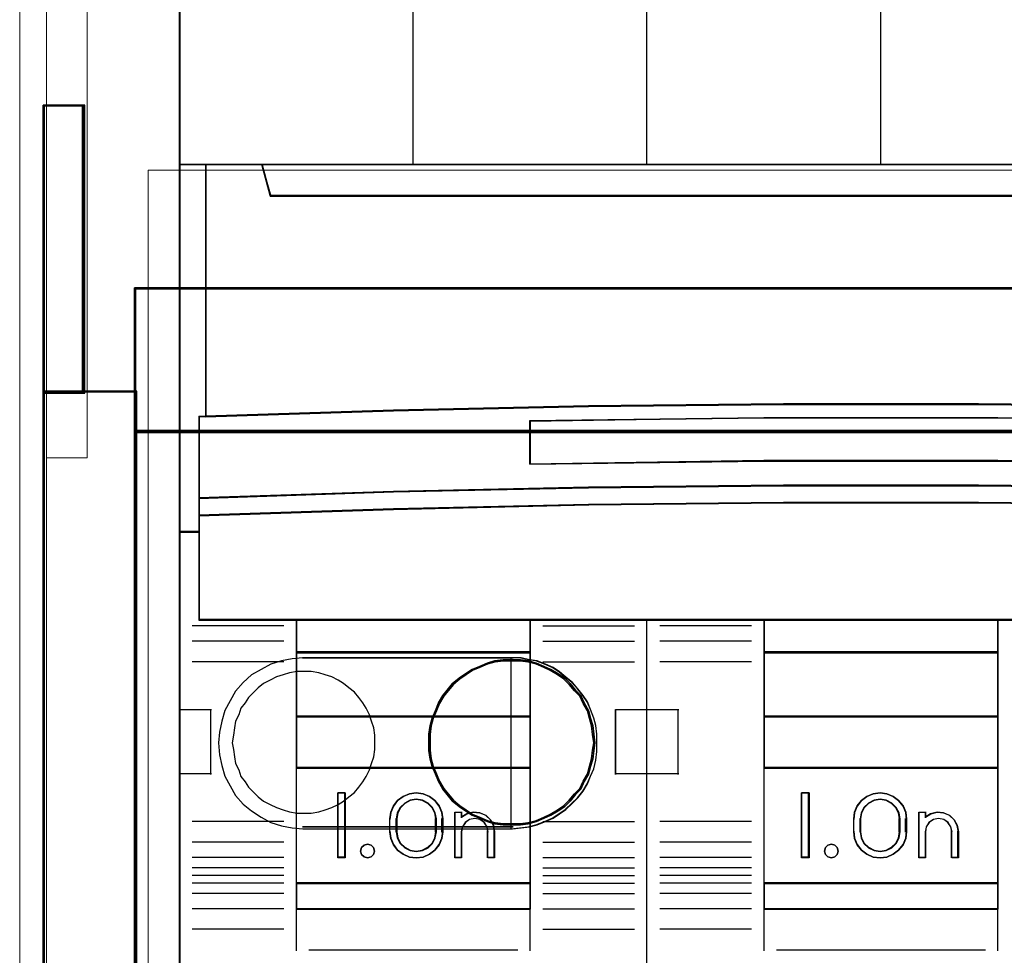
# Model space of a CAD drawing. Header units: millimetres. Extents: x -1290 to 1795, y -4192 to -1311.
# Tile 377 of 656: x 1411.54 to 1419.12, y -3656.47 to -3649.26. Entities that reach past the tile are written whole.
import ezdxf

# ---------------------------------------------------------------- set-up
doc = ezdxf.new("R2010")
doc.units = ezdxf.units.MM
doc.layers.add('30', color=7, linetype='Continuous')
doc.layers.add('45', color=7, linetype='Continuous')
doc.layers.add('Aparatura', color=7, linetype='Continuous', lineweight=13)

# ---------------------------------------------------------------- blocks, each defined once
blk = doc.blocks.new('*B189')
at = {"layer": '45', "color": 7}
for points in [[(279.586298, -83.678926), (261.574053, -83.678926), (261.574053, -165.701694), (279.586298, -165.701694), (297.587403, -165.701694), (315.599648, -165.701694), (315.599648, -83.678926), (297.587403, -83.678926), (279.586298, -83.678926)], [(262.614419, -112.153865), (262.614419, -102.445813), (261.574053, -102.445813), (261.574053, -116.611195), (262.350017, -116.611195), (262.350017, -115.977582), (262.350017, -115.305401), (262.350017, -112.164885), (262.614419, -112.153865)], [(277.33111, -111.772491), (284.833677, -111.689759), (292.341814, -111.689759), (299.844382, -111.772491), (307.346949, -111.93244), (314.593304, -112.164091), (314.593304, -102.445813), (312.421069, -102.445813), (312.103588, -103.637157), (265.071903, -103.637157), (264.754423, -102.445813), (262.582187, -102.445813), (262.582187, -112.164091), (269.822972, -111.93244), (277.33111, -111.772491)], [(265.069946, -103.666657), (312.103755, -103.666657), (312.42125, -102.445813), (306.60051, -102.445813), (297.58811, -102.445813), (288.58685, -102.445813), (279.585591, -102.445813), (270.573191, -102.445813), (264.752451, -102.445813), (265.069946, -103.666657)], [(299.84318, -114.904624), (307.345477, -115.059942), (314.842204, -115.309559), (314.842204, -112.147736), (314.591571, -112.136642), (307.345477, -111.903665), (299.84318, -111.742801), (292.340883, -111.659595), (284.833016, -111.659595), (277.330719, -111.742801), (269.822852, -111.903665), (262.582328, -112.136642), (262.326125, -112.147736), (262.326125, -115.309559), (269.822852, -115.059942), (277.330719, -114.904624), (284.833016, -114.821418), (292.340883, -114.821418), (299.84318, -114.904624)], [(302.101755, -112.315574), (302.101755, -113.995357), (293.090028, -113.877772), (284.083874, -113.877772), (275.066574, -113.995357), (275.066574, -112.315574), (284.083874, -112.203588), (293.090028, -112.203588), (302.101755, -112.315574)], [(293.090028, -113.877772), (302.101755, -113.995357), (302.101755, -112.315574), (293.090028, -112.203588), (284.083874, -112.203588), (275.066574, -112.315574), (275.066574, -113.995357), (284.083874, -113.877772), (293.090028, -113.877772)], [(284.833016, -114.792496), (277.330719, -114.877263), (269.822852, -115.035494), (262.326125, -115.289793), (262.326125, -115.979228), (269.822852, -115.73058), (277.330719, -115.561046), (284.833016, -115.481931), (292.340883, -115.481931), (299.84318, -115.561046), (307.345477, -115.73058), (314.842204, -115.979228), (314.842204, -115.289793), (307.345477, -115.035494), (299.84318, -114.877263), (292.340883, -114.792496), (284.833016, -114.792496)], [(284.086685, -119.999037), (293.087214, -119.999037), (297.587478, -119.999037), (302.093312, -119.999037), (311.09941, -119.999037), (314.842204, -119.999037), (314.842204, -116.588039), (314.842204, -115.951246), (307.345477, -115.707603), (299.84318, -115.541483), (292.340883, -115.46396), (284.833016, -115.46396), (277.330719, -115.541483), (269.822852, -115.707603), (262.326125, -115.951246), (262.326125, -116.588039), (262.326125, -119.999037), (266.074488, -119.999037), (275.075017, -119.999037), (279.586421, -119.999037), (284.086685, -119.999037)], [(275.100597, -121.252198), (275.100597, -119.964925), (266.072157, -119.964925), (266.072157, -121.252198), (275.100597, -121.252198)], [(284.073526, -119.964925), (284.073526, -121.252198), (293.101965, -121.252198), (293.101965, -119.964925), (284.073526, -119.964925)], [(275.100597, -121.218086), (266.072157, -121.218086), (266.072157, -123.724407), (275.100597, -123.724407), (275.100597, -121.218086)], [(284.073526, -121.218086), (284.073526, -123.724407), (293.101965, -123.724407), (293.101965, -121.218086), (284.073526, -121.218086)], [(275.100597, -125.699302), (275.100597, -123.69209), (266.072157, -123.69209), (266.072157, -125.699302), (275.100597, -125.699302)], [(293.101965, -125.699302), (293.101965, -123.69209), (284.073526, -123.69209), (284.073526, -125.699302), (293.101965, -125.699302)], [(275.100597, -130.14102), (275.100597, -125.66519), (266.072157, -125.66519), (266.072157, -130.14102), (275.100597, -130.14102)], [(284.073526, -125.66519), (284.073526, -130.14102), (293.101965, -130.14102), (293.101965, -125.66519), (284.073526, -125.66519)], [(267.96487, -126.64366), (267.96487, -129.151777), (267.680158, -129.151777), (267.680158, -126.64366), (267.96487, -126.64366)], [(269.678519, -127.646907), (269.718142, -127.390522), (269.82003, -127.150857), (269.978522, -126.939061), (270.193618, -126.783), (270.437017, -126.682676), (270.697397, -126.64366), (270.957777, -126.682676), (271.206836, -126.783), (271.416272, -126.939061), (271.580424, -127.150857), (271.682312, -127.390522), (271.716275, -127.646907), (271.716275, -128.14853), (271.682312, -128.410489), (271.580424, -128.650154), (271.416272, -128.856377), (271.206836, -129.012437), (270.957777, -129.118335), (270.697397, -129.151777), (270.437017, -129.118335), (270.193618, -129.012437), (269.978522, -128.856377), (269.82003, -128.650154), (269.718142, -128.410489), (269.678519, -128.14853), (269.678519, -127.646907)], [(271.470956, -128.149293), (271.470956, -127.646144), (271.431133, -127.411341), (271.32304, -127.210081), (271.152367, -127.042365), (270.936181, -126.930554), (270.697238, -126.89142), (270.458296, -126.930554), (270.253488, -127.042365), (270.077126, -127.210081), (269.969033, -127.411341), (269.92921, -127.646144), (269.92921, -128.149293), (269.969033, -128.384096), (270.077126, -128.596537), (270.253488, -128.758663), (270.458296, -128.864884), (270.697238, -128.904017), (270.936181, -128.864884), (271.152367, -128.758663), (271.32304, -128.596537), (271.431133, -128.384096), (271.470956, -128.149293)], [(285.821197, -126.64366), (285.821197, -129.151777), (285.531112, -129.151777), (285.531112, -126.64366), (285.821197, -126.64366)], [(289.063307, -126.783), (289.267141, -126.939061), (289.437002, -127.150857), (289.538919, -127.390522), (289.567229, -127.646907), (289.567229, -128.14853), (289.538919, -128.410489), (289.437002, -128.650154), (289.267141, -128.856377), (289.063307, -129.012437), (288.81984, -129.118335), (288.559385, -129.151777), (288.287607, -129.118335), (288.044139, -129.012437), (287.834644, -128.856377), (287.676107, -128.650154), (287.568528, -128.410489), (287.540218, -128.14853), (287.540218, -127.646907), (287.568528, -127.390522), (287.676107, -127.150857), (287.834644, -126.939061), (288.044139, -126.783), (288.287607, -126.682676), (288.559385, -126.64366), (288.81984, -126.682676), (289.063307, -126.783)], [(289.321911, -128.149293), (289.321911, -127.646144), (289.282079, -127.411341), (289.173964, -127.210081), (289.003255, -127.042365), (288.787025, -126.930554), (288.559414, -126.89142), (288.320422, -126.930554), (288.104192, -127.042365), (287.933483, -127.210081), (287.825368, -127.411341), (287.785536, -127.646144), (287.785536, -128.149293), (287.825368, -128.384096), (287.933483, -128.596537), (288.104192, -128.758663), (288.320422, -128.864884), (288.559414, -128.904017), (288.787025, -128.864884), (289.003255, -128.758663), (289.173964, -128.596537), (289.282079, -128.384096), (289.321911, -128.149293)], [(272.183634, -129.151777), (272.183634, -127.392325), (272.434058, -127.392325), (272.434058, -127.577236), (272.650333, -127.448359), (272.889375, -127.392325), (273.14549, -127.414739), (273.373149, -127.509995), (273.555275, -127.683699), (273.674796, -127.896627), (273.714636, -128.143174), (273.714636, -129.151777), (273.458521, -129.151777), (273.458521, -128.143174), (273.424372, -127.95266), (273.316234, -127.790163), (273.14549, -127.678096), (272.951981, -127.638873), (272.75278, -127.678096), (272.587727, -127.790163), (272.473898, -127.95266), (272.434058, -128.143174), (272.434058, -129.151777), (272.183634, -129.151777)], [(290.996125, -127.414739), (291.223784, -127.509995), (291.411602, -127.683699), (291.525431, -127.896627), (291.570963, -128.143174), (291.570963, -129.151777), (291.320538, -129.151777), (291.320538, -128.143174), (291.275007, -127.95266), (291.166869, -127.790163), (291.001817, -127.678096), (290.802616, -127.638873), (290.609106, -127.678096), (290.438362, -127.790163), (290.330224, -127.95266), (290.296076, -128.143174), (290.296076, -129.151777), (290.03996, -129.151777), (290.03996, -127.392325), (290.296076, -127.392325), (290.296076, -127.577236), (290.500968, -127.448359), (290.751393, -127.392325), (290.996125, -127.414739)], [(269.053703, -128.752968), (269.089396, -128.887859), (269.053703, -129.02275), (268.95852, -129.116588), (268.821695, -129.151777), (268.690818, -129.116588), (268.589687, -129.02275), (268.553993, -128.887859), (268.589687, -128.752968), (268.690818, -128.65913), (268.821695, -128.623941), (268.95852, -128.65913), (269.053703, -128.752968)], [(286.904176, -128.752968), (286.945723, -128.887859), (286.904176, -129.02275), (286.809211, -129.116588), (286.68457, -129.151777), (286.542123, -129.116588), (286.447159, -129.02275), (286.417482, -128.887859), (286.447159, -128.752968), (286.542123, -128.65913), (286.68457, -128.623941), (286.809211, -128.65913), (286.904176, -128.752968)], [(275.100597, -130.106908), (266.072157, -130.106908), (266.072157, -131.130262), (275.100597, -131.130262), (275.100597, -130.106908)], [(284.073526, -130.106908), (284.073526, -131.130262), (293.101965, -131.130262), (293.101965, -130.106908), (284.073526, -130.106908)]]:
    blk.add_lwpolyline(points, close=True, dxfattribs=at)
at = {"layer": '45', "color": 139}
for points in [[(279.586298, -83.678926), (261.574053, -83.678926), (261.574053, -165.701694), (279.586298, -165.701694), (297.587403, -165.701694), (315.599648, -165.701694), (315.599648, -83.678926), (297.587403, -83.678926), (279.586298, -83.678926)], [(279.591668, -83.695084), (261.590169, -83.695084), (261.590169, -165.685536), (279.591668, -165.685536), (297.582033, -165.685536), (315.583532, -165.685536), (315.583532, -83.695084), (297.582033, -83.695084), (279.591668, -83.695084)], [(269.089396, -128.887859), (269.053703, -128.752968), (268.95852, -128.65913), (268.821695, -128.623941), (268.690818, -128.65913), (268.589687, -128.752968), (268.553993, -128.887859), (268.589687, -129.02275), (268.690818, -129.116588), (268.821695, -129.151777), (268.95852, -129.116588), (269.053703, -129.02275), (269.089396, -128.887859)], [(286.945723, -128.887859), (286.904176, -128.752968), (286.809211, -128.65913), (286.68457, -128.623941), (286.542123, -128.65913), (286.447159, -128.752968), (286.417482, -128.887859), (286.447159, -129.02275), (286.542123, -129.116588), (286.68457, -129.151777), (286.809211, -129.116588), (286.904176, -129.02275), (286.945723, -128.887859)]]:
    blk.add_lwpolyline(points, close=True, dxfattribs=at)
for points in [[(279.575422, -102.478129), (279.575422, -83.678926)], [(270.570261, -95.233856), (270.570261, -102.478129)], [(288.57163, -95.233856), (288.57163, -102.478129)], [(261.574053, -102.445813), (315.599648, -102.445813)], [(262.582187, -102.445813), (262.582187, -112.164091)], [(264.752451, -102.445813), (265.103417, -103.666657)], [(265.069395, -103.63434), (312.104306, -103.63434)], [(314.842204, -112.176658), (307.345477, -111.918126), (299.84318, -111.747731), (292.340883, -111.659595), (284.833016, -111.659595), (277.330719, -111.747731), (269.822852, -111.918126), (262.326125, -112.176658)], [(262.326125, -112.142546), (262.326125, -119.999037)], [(302.101755, -112.345422), (293.090028, -112.203588), (284.083874, -112.203588), (275.066574, -112.345422)], [(275.066574, -113.995357), (275.066574, -112.313105)], [(302.101755, -113.995357), (293.090028, -113.846342), (284.083874, -113.846342), (275.066574, -113.995357)], [(314.842204, -115.309559), (307.345477, -115.045152), (299.84318, -114.880632), (292.340883, -114.792496), (284.833016, -114.792496), (277.330719, -114.880632), (269.822852, -115.045152), (262.326125, -115.309559)], [(314.842204, -115.979228), (307.345477, -115.721594), (299.84318, -115.545935), (292.340883, -115.46396), (284.833016, -115.46396), (277.330719, -115.545935), (269.822852, -115.721594), (262.326125, -115.979228)], [(262.358356, -116.578878), (261.574053, -116.578878)], [(314.842204, -119.964925), (262.326125, -119.964925)], [(266.072157, -119.964925), (266.072157, -131.130262)], [(266.072157, -119.964925), (275.100597, -119.964925)], [(275.066574, -119.964925), (275.066574, -131.130262)], [(279.575422, -165.701694), (279.575422, -119.964925)], [(284.073526, -119.964925), (284.073526, -131.130262)], [(284.073526, -119.964925), (293.101965, -119.964925)], [(293.067943, -119.964925), (293.067943, -131.130262)], [(265.604798, -120.218071), (262.075434, -120.218071)], [(275.573327, -120.218071), (279.102691, -120.218071)], [(283.599005, -120.218071), (280.071431, -120.218071)], [(265.604798, -120.806949), (262.075434, -120.806949)], [(275.573327, -120.806949), (279.102691, -120.806949)], [(283.599005, -120.806949), (280.071431, -120.806949)], [(266.072157, -121.218086), (275.100597, -121.218086)], [(284.073526, -121.218086), (293.101965, -121.218086)], [(265.604798, -121.598702), (262.075434, -121.598702)], [(275.573327, -121.598702), (279.102691, -121.598702)], [(283.599005, -121.598702), (280.071431, -121.598702)], [(261.574053, -123.438945), (262.809599, -123.438945)], [(262.777368, -123.438945), (262.777368, -125.93988)], [(278.368526, -125.93988), (278.368526, -123.438945)], [(278.368526, -123.438945), (279.609444, -123.438945)], [(279.575422, -123.438945), (280.805596, -123.438945)], [(280.773365, -123.438945), (280.773365, -125.93988)], [(266.072157, -123.69209), (275.100597, -123.69209)], [(284.073526, -123.69209), (293.101965, -123.69209)], [(266.072157, -125.66519), (275.100597, -125.66519)], [(284.073526, -125.66519), (293.101965, -125.66519)], [(261.574053, -125.907563), (262.809599, -125.907563)], [(278.368526, -125.907563), (279.609444, -125.907563)], [(279.575422, -125.907563), (280.805596, -125.907563)], [(267.96487, -126.64366), (267.680158, -126.64366)], [(267.680158, -126.64366), (267.680158, -129.151777)], [(267.930848, -126.64366), (267.930848, -129.151777)], [(271.716275, -127.667015), (271.682312, -127.405491), (271.580424, -127.161023), (271.416272, -126.944982), (271.206836, -126.785793), (270.957777, -126.683458), (270.697397, -126.64366), (270.437017, -126.683458), (270.193618, -126.785793), (269.978522, -126.944982), (269.82003, -127.161023), (269.718142, -127.405491), (269.678519, -127.667015)], [(271.470956, -127.667015), (271.431133, -127.425719), (271.32304, -127.218893), (271.152367, -127.046539), (270.936181, -126.931636), (270.697238, -126.89142), (270.458296, -126.931636), (270.253488, -127.046539), (270.077126, -127.218893), (269.969033, -127.425719), (269.92921, -127.667015)], [(285.821197, -126.64366), (285.531112, -126.64366)], [(285.531112, -126.64366), (285.531112, -129.151777)], [(285.787175, -126.64366), (285.787175, -129.151777)], [(289.567229, -127.667015), (289.538919, -127.405491), (289.437002, -127.161023), (289.267141, -126.944982), (289.063307, -126.785793), (288.81984, -126.683458), (288.559385, -126.64366), (288.287607, -126.683458), (288.044139, -126.785793), (287.834644, -126.944982), (287.676107, -127.161023), (287.568528, -127.405491), (287.540218, -127.667015)], [(289.321911, -127.667015), (289.282079, -127.425719), (289.173964, -127.218893), (289.003255, -127.046539), (288.787025, -126.931636), (288.559414, -126.89142), (288.320422, -126.931636), (288.104192, -127.046539), (287.933483, -127.218893), (287.825368, -127.425719), (287.785536, -127.667015)], [(269.678519, -128.160739), (269.678519, -127.634699)], [(269.92921, -128.160739), (269.92921, -127.634699)], [(271.438725, -128.160739), (271.438725, -127.634699)], [(271.682253, -128.160739), (271.682253, -127.634699)], [(272.183634, -127.392325), (272.461184, -127.392325)], [(272.183634, -127.392325), (272.183634, -129.151777)], [(272.428952, -127.392325), (272.428952, -127.605973)], [(273.714636, -128.160739), (273.674637, -127.908424), (273.55464, -127.690515), (273.371787, -127.512748), (273.143221, -127.415263), (272.886084, -127.392325), (272.64609, -127.449669), (272.428952, -127.581561)], [(273.463946, -128.160739), (273.429446, -127.962012), (273.320197, -127.792511), (273.147698, -127.675613), (272.952199, -127.634699), (272.75095, -127.675613), (272.584201, -127.792511), (272.469202, -127.962012), (272.428952, -128.160739)], [(287.540218, -128.160739), (287.540218, -127.634699)], [(287.785536, -128.160739), (287.785536, -127.634699)], [(289.289679, -128.160739), (289.289679, -127.634699)], [(289.533207, -128.160739), (289.533207, -127.634699)], [(290.03996, -127.392325), (290.322882, -127.392325)], [(290.03996, -127.392325), (290.03996, -129.151777)], [(290.290651, -127.392325), (290.290651, -127.605973)], [(291.570963, -128.160739), (291.525237, -127.908424), (291.410924, -127.690515), (291.222306, -127.512748), (290.993679, -127.415263), (290.747905, -127.392325), (290.496415, -127.449669), (290.290651, -127.581561)], [(291.325644, -128.160739), (291.279644, -127.962012), (291.170395, -127.792511), (291.003646, -127.675613), (290.802397, -127.634699), (290.606899, -127.675613), (290.4344, -127.792511), (290.32515, -127.962012), (290.290651, -128.160739)], [(265.604798, -127.754988), (262.075434, -127.754988)], [(275.573327, -127.754988), (279.102691, -127.754988)], [(283.599005, -127.754988), (280.071431, -127.754988)], [(269.678519, -128.128422), (269.718142, -128.395632), (269.82003, -128.6401), (269.978522, -128.850456), (270.193618, -129.009644), (270.437017, -129.117665), (270.697397, -129.151777), (270.957777, -129.117665), (271.206836, -129.009644), (271.416272, -128.850456), (271.580424, -128.6401), (271.682312, -128.395632), (271.716275, -128.128422)], [(269.92921, -128.128422), (269.969033, -128.369719), (270.077126, -128.588034), (270.253488, -128.754643), (270.458296, -128.863801), (270.697238, -128.904017), (270.936181, -128.863801), (271.152367, -128.754643), (271.32304, -128.588034), (271.431133, -128.369719), (271.470956, -128.128422)], [(272.428952, -128.128422), (272.428952, -129.151777)], [(273.429923, -128.128422), (273.429923, -129.151777)], [(273.680614, -128.128422), (273.680614, -129.151777)], [(287.540218, -128.128422), (287.568528, -128.395632), (287.676107, -128.6401), (287.834644, -128.850456), (288.044139, -129.009644), (288.287607, -129.117665), (288.559385, -129.151777), (288.81984, -129.117665), (289.063307, -129.009644), (289.267141, -128.850456), (289.437002, -128.6401), (289.538919, -128.395632), (289.567229, -128.128422)], [(287.785536, -128.128422), (287.825368, -128.369719), (287.933483, -128.588034), (288.104192, -128.754643), (288.320422, -128.863801), (288.559414, -128.904017), (288.787025, -128.863801), (289.003255, -128.754643), (289.173964, -128.588034), (289.282079, -128.369719), (289.321911, -128.128422)], [(290.290651, -128.128422), (290.290651, -129.151777)], [(291.293413, -128.128422), (291.293413, -129.151777)], [(291.53694, -128.128422), (291.53694, -129.151777)], [(265.604798, -128.541355), (262.075434, -128.541355)], [(275.573327, -128.541355), (279.102691, -128.541355)], [(283.599005, -128.541355), (280.071431, -128.541355)], [(265.604798, -129.141005), (262.075434, -129.141005)], [(267.96487, -129.117665), (267.680158, -129.117665)], [(272.183634, -129.117665), (272.461184, -129.117665)], [(273.429923, -129.117665), (273.714636, -129.117665)], [(275.573327, -129.141005), (279.102691, -129.141005)], [(283.599005, -129.141005), (280.071431, -129.141005)], [(285.821197, -129.117665), (285.531112, -129.117665)], [(290.03996, -129.117665), (290.322882, -129.117665)], [(291.293413, -129.117665), (291.570963, -129.117665)], [(265.604798, -129.535984), (262.075434, -129.535984)], [(275.573327, -129.535984), (279.102691, -129.535984)], [(283.599005, -129.535984), (280.071431, -129.535984)], [(265.604798, -129.832218), (262.075434, -129.832218)], [(275.573327, -129.832218), (279.102691, -129.832218)], [(283.599005, -129.832218), (280.071431, -129.832218)], [(265.604798, -130.119475), (262.075434, -130.119475)], [(266.072157, -130.106908), (275.100597, -130.106908)], [(275.573327, -130.119475), (279.102691, -130.119475)], [(283.599005, -130.119475), (280.071431, -130.119475)], [(284.073526, -130.106908), (293.101965, -130.106908)], [(265.604798, -130.525226), (262.075434, -130.525226)], [(275.573327, -130.525226), (279.102691, -130.525226)], [(283.599005, -130.525226), (280.071431, -130.525226)], [(265.604798, -131.114104), (262.075434, -131.114104)], [(266.072157, -131.097946), (275.100597, -131.097946)], [(266.072157, -131.097946), (266.072157, -132.729927)], [(275.066574, -131.097946), (275.066574, -132.729927)], [(275.573327, -131.114104), (279.102691, -131.114104)], [(283.599005, -131.114104), (280.071431, -131.114104)], [(284.073526, -131.097946), (293.101965, -131.097946)], [(284.073526, -131.097946), (284.073526, -132.729927)], [(293.067943, -131.097946), (293.067943, -132.729927)], [(265.604798, -131.900471), (262.075434, -131.900471)], [(275.573327, -131.900471), (279.102691, -131.900471)], [(283.599005, -131.900471), (280.071431, -131.900471)], [(266.568166, -132.697611), (274.604588, -132.697611)], [(284.569535, -132.697611), (292.605956, -132.697611)]]:
    blk.add_lwpolyline(points, dxfattribs=at)
at = {"layer": '45', "color": 59}
for points in [[(279.575422, -102.478129), (279.575422, -83.678926)], [(279.575422, -165.701694), (279.575422, -119.964925)], [(278.368526, -123.438945), (278.368526, -125.93988)]]:
    blk.add_lwpolyline(points, dxfattribs=at)
at = {"layer": '45', "color": 140}
for points in [[(262.614419, -112.153865), (262.614419, -102.445813), (261.574053, -102.445813), (261.574053, -116.611195), (262.350017, -116.611195), (262.350017, -115.977582), (262.350017, -115.305401), (262.350017, -112.164885), (262.614419, -112.153865)], [(262.600094, -112.149106), (262.600094, -102.461971), (261.590169, -102.461971), (261.590169, -116.596832), (262.343428, -116.596832), (262.343428, -115.964584), (262.343428, -115.293852), (262.343428, -112.160102), (262.600094, -112.149106)], [(277.33111, -111.772491), (284.833677, -111.689759), (292.341814, -111.689759), (299.844382, -111.772491), (307.346949, -111.93244), (314.593304, -112.164091), (314.593304, -102.445813), (312.421069, -102.445813), (312.103588, -103.637157), (265.071903, -103.637157), (264.754423, -102.445813), (262.582187, -102.445813), (262.582187, -112.164091), (269.822972, -111.93244), (277.33111, -111.772491)], [(265.085847, -103.650498), (312.087854, -103.650498), (312.405134, -102.461971), (306.58833, -102.461971), (297.582024, -102.461971), (288.58685, -102.461971), (279.591677, -102.461971), (270.585371, -102.461971), (264.768567, -102.461971), (265.085847, -103.650498)]]:
    blk.add_lwpolyline(points, close=True, dxfattribs=at)
at = {"layer": '45', "color": 59}
for points in [[(277.338085, -111.759358), (284.836004, -111.676886), (292.339488, -111.676886), (299.837406, -111.759358), (307.335324, -111.918805), (314.577188, -112.149728), (314.577188, -102.461971), (312.406299, -102.461971), (312.089015, -103.649573), (265.086476, -103.649573), (264.769192, -102.461971), (262.598303, -102.461971), (262.598303, -112.149728), (269.834601, -111.918805), (277.338085, -111.759358)], [(265.069946, -103.666657), (312.103755, -103.666657), (312.42125, -102.445813), (306.60051, -102.445813), (297.58811, -102.445813), (288.58685, -102.445813), (279.585591, -102.445813), (270.573191, -102.445813), (264.752451, -102.445813), (265.069946, -103.666657)], [(299.84318, -114.904624), (307.345477, -115.059942), (314.842204, -115.309559), (314.842204, -112.147736), (314.591571, -112.136642), (307.345477, -111.903665), (299.84318, -111.742801), (292.340883, -111.659595), (284.833016, -111.659595), (277.330719, -111.742801), (269.822852, -111.903665), (262.582328, -112.136642), (262.326125, -112.147736), (262.326125, -115.309559), (269.822852, -115.059942), (277.330719, -114.904624), (284.833016, -114.821418), (292.340883, -114.821418), (299.84318, -114.904624)], [(302.101755, -112.315574), (302.101755, -113.995357), (293.090028, -113.877772), (284.083874, -113.877772), (275.066574, -113.995357), (275.066574, -112.315574), (284.083874, -112.203588), (293.090028, -112.203588), (302.101755, -112.315574)], [(293.090028, -113.877772), (302.101755, -113.995357), (302.101755, -112.315574), (293.090028, -112.203588), (284.083874, -112.203588), (275.066574, -112.315574), (275.066574, -113.995357), (284.083874, -113.877772), (293.090028, -113.877772)], [(293.084656, -113.863734), (302.085639, -113.979198), (302.085639, -112.329712), (293.084656, -112.219747), (284.089239, -112.219747), (275.08269, -112.329712), (275.08269, -113.979198), (284.089239, -113.863734), (293.084656, -113.863734)], [(284.833016, -114.792496), (277.330719, -114.877263), (269.822852, -115.035494), (262.326125, -115.289793), (262.326125, -115.979228), (269.822852, -115.73058), (277.330719, -115.561046), (284.833016, -115.481931), (292.340883, -115.481931), (299.84318, -115.561046), (307.345477, -115.73058), (314.842204, -115.979228), (314.842204, -115.289793), (307.345477, -115.035494), (299.84318, -114.877263), (292.340883, -114.792496), (284.833016, -114.792496)], [(284.836086, -114.808654), (277.338137, -114.891241), (269.834623, -115.045402), (262.342241, -115.293162), (262.342241, -115.964865), (269.834623, -115.722612), (277.338137, -115.557439), (284.836086, -115.480358), (292.3396, -115.480358), (299.837549, -115.557439), (307.335497, -115.722612), (314.827879, -115.964865), (314.827879, -115.293162), (307.335497, -115.045402), (299.837549, -114.891241), (292.3396, -114.808654), (284.836086, -114.808654)], [(284.086685, -119.999037), (293.087214, -119.999037), (297.587478, -119.999037), (302.093312, -119.999037), (311.09941, -119.999037), (314.842204, -119.999037), (314.842204, -116.588039), (314.842204, -115.951246), (307.345477, -115.707603), (299.84318, -115.541483), (292.340883, -115.46396), (284.833016, -115.46396), (277.330719, -115.541483), (269.822852, -115.707603), (262.326125, -115.951246), (262.326125, -116.588039), (262.326125, -119.999037), (266.074488, -119.999037), (275.075017, -119.999037), (279.586421, -119.999037), (284.086685, -119.999037)], [(284.090187, -119.982879), (293.085499, -119.982879), (297.583154, -119.982879), (302.086377, -119.982879), (311.087254, -119.982879), (314.827879, -119.982879), (314.827879, -116.594837), (314.827879, -115.962329), (307.335497, -115.720326), (299.837549, -115.555324), (292.3396, -115.478323), (284.836086, -115.478323), (277.338137, -115.555324), (269.834623, -115.720326), (262.342241, -115.962329), (262.342241, -116.594837), (262.342241, -119.982879), (266.088432, -119.982879), (275.083743, -119.982879), (279.592532, -119.982879), (284.090187, -119.982879)], [(275.100597, -121.252198), (275.100597, -119.964925), (266.072157, -119.964925), (266.072157, -121.252198), (275.100597, -121.252198)], [(275.084481, -121.236039), (275.084481, -119.981083), (266.088273, -119.981083), (266.088273, -121.236039), (275.084481, -121.236039)], [(284.073526, -119.964925), (284.073526, -121.252198), (293.101965, -121.252198), (293.101965, -119.964925), (284.073526, -119.964925)], [(284.089642, -119.981083), (284.089642, -121.236039), (293.08585, -121.236039), (293.08585, -119.981083), (284.089642, -119.981083)], [(275.100597, -121.218086), (266.072157, -121.218086), (266.072157, -123.724407), (275.100597, -123.724407), (275.100597, -121.218086)], [(275.084481, -121.234244), (266.088273, -121.234244), (266.088273, -123.710044), (275.084481, -123.710044), (275.084481, -121.234244)], [(284.073526, -121.218086), (284.073526, -123.724407), (293.101965, -123.724407), (293.101965, -121.218086), (284.073526, -121.218086)], [(284.089642, -121.234244), (284.089642, -123.710044), (293.08585, -123.710044), (293.08585, -121.234244), (284.089642, -121.234244)], [(275.100597, -125.699302), (275.100597, -123.69209), (266.072157, -123.69209), (266.072157, -125.699302), (275.100597, -125.699302)], [(275.084481, -125.683143), (275.084481, -123.708249), (266.088273, -123.708249), (266.088273, -125.683143), (275.084481, -125.683143)], [(293.101965, -125.699302), (293.101965, -123.69209), (284.073526, -123.69209), (284.073526, -125.699302), (293.101965, -125.699302)], [(293.08585, -125.683143), (293.08585, -123.708249), (284.089642, -123.708249), (284.089642, -125.683143), (293.08585, -125.683143)], [(275.100597, -130.14102), (275.100597, -125.66519), (266.072157, -125.66519), (266.072157, -130.14102), (275.100597, -130.14102)], [(284.073526, -125.66519), (284.073526, -130.14102), (293.101965, -130.14102), (293.101965, -125.66519), (284.073526, -125.66519)], [(267.96487, -126.64366), (267.96487, -129.151777), (267.680158, -129.151777), (267.680158, -126.64366), (267.96487, -126.64366)], [(269.678519, -127.646907), (269.718142, -127.390522), (269.82003, -127.150857), (269.978522, -126.939061), (270.193618, -126.783), (270.437017, -126.682676), (270.697397, -126.64366), (270.957777, -126.682676), (271.206836, -126.783), (271.416272, -126.939061), (271.580424, -127.150857), (271.682312, -127.390522), (271.716275, -127.646907), (271.716275, -128.14853), (271.682312, -128.410489), (271.580424, -128.650154), (271.416272, -128.856377), (271.206836, -129.012437), (270.957777, -129.118335), (270.697397, -129.151777), (270.437017, -129.118335), (270.193618, -129.012437), (269.978522, -128.856377), (269.82003, -128.650154), (269.718142, -128.410489), (269.678519, -128.14853), (269.678519, -127.646907)], [(271.470956, -128.149293), (271.470956, -127.646144), (271.431133, -127.411341), (271.32304, -127.210081), (271.152367, -127.042365), (270.936181, -126.930554), (270.697238, -126.89142), (270.458296, -126.930554), (270.253488, -127.042365), (270.077126, -127.210081), (269.969033, -127.411341), (269.92921, -127.646144), (269.92921, -128.149293), (269.969033, -128.384096), (270.077126, -128.596537), (270.253488, -128.758663), (270.458296, -128.864884), (270.697238, -128.904017), (270.936181, -128.864884), (271.152367, -128.758663), (271.32304, -128.596537), (271.431133, -128.384096), (271.470956, -128.149293)], [(271.45484, -128.145254), (271.45484, -127.650184), (271.415849, -127.419151), (271.310016, -127.221123), (271.142911, -127.056099), (270.931245, -126.946084), (270.697298, -126.907578), (270.463351, -126.946084), (270.262825, -127.056099), (270.09015, -127.221123), (269.984317, -127.419151), (269.945325, -127.650184), (269.945325, -128.145254), (269.984317, -128.376287), (270.09015, -128.585316), (270.262825, -128.744839), (270.463351, -128.849354), (270.697298, -128.887859), (270.931245, -128.849354), (271.142911, -128.744839), (271.310016, -128.585316), (271.415849, -128.376287), (271.45484, -128.145254)], [(285.821197, -126.64366), (285.821197, -129.151777), (285.531112, -129.151777), (285.531112, -126.64366), (285.821197, -126.64366)], [(289.063307, -126.783), (289.267141, -126.939061), (289.437002, -127.150857), (289.538919, -127.390522), (289.567229, -127.646907), (289.567229, -128.14853), (289.538919, -128.410489), (289.437002, -128.650154), (289.267141, -128.856377), (289.063307, -129.012437), (288.81984, -129.118335), (288.559385, -129.151777), (288.287607, -129.118335), (288.044139, -129.012437), (287.834644, -128.856377), (287.676107, -128.650154), (287.568528, -128.410489), (287.540218, -128.14853), (287.540218, -127.646907), (287.568528, -127.390522), (287.676107, -127.150857), (287.834644, -126.939061), (288.044139, -126.783), (288.287607, -126.682676), (288.559385, -126.64366), (288.81984, -126.682676), (289.063307, -126.783)], [(289.321911, -128.149293), (289.321911, -127.646144), (289.282079, -127.411341), (289.173964, -127.210081), (289.003255, -127.042365), (288.787025, -126.930554), (288.559414, -126.89142), (288.320422, -126.930554), (288.104192, -127.042365), (287.933483, -127.210081), (287.825368, -127.411341), (287.785536, -127.646144), (287.785536, -128.149293), (287.825368, -128.384096), (287.933483, -128.596537), (288.104192, -128.758663), (288.320422, -128.864884), (288.559414, -128.904017), (288.787025, -128.864884), (289.003255, -128.758663), (289.173964, -128.596537), (289.282079, -128.384096), (289.321911, -128.149293)], [(289.305795, -128.145254), (289.305795, -127.650184), (289.266799, -127.419151), (289.160952, -127.221123), (288.993825, -127.056099), (288.78213, -126.946084), (288.559294, -126.907578), (288.325317, -126.946084), (288.113622, -127.056099), (287.946495, -127.221123), (287.840648, -127.419151), (287.801652, -127.650184), (287.801652, -128.145254), (287.840648, -128.376287), (287.946495, -128.585316), (288.113622, -128.744839), (288.325317, -128.849354), (288.559294, -128.887859), (288.78213, -128.849354), (288.993825, -128.744839), (289.160952, -128.585316), (289.266799, -128.376287), (289.305795, -128.145254)], [(272.183634, -129.151777), (272.183634, -127.392325), (272.434058, -127.392325), (272.434058, -127.577236), (272.650333, -127.448359), (272.889375, -127.392325), (273.14549, -127.414739), (273.373149, -127.509995), (273.555275, -127.683699), (273.674796, -127.896627), (273.714636, -128.143174), (273.714636, -129.151777), (273.458521, -129.151777), (273.458521, -128.143174), (273.424372, -127.95266), (273.316234, -127.790163), (273.14549, -127.678096), (272.951981, -127.638873), (272.75278, -127.678096), (272.587727, -127.790163), (272.473898, -127.95266), (272.434058, -128.143174), (272.434058, -129.151777), (272.183634, -129.151777)], [(290.996125, -127.414739), (291.223784, -127.509995), (291.411602, -127.683699), (291.525431, -127.896627), (291.570963, -128.143174), (291.570963, -129.151777), (291.320538, -129.151777), (291.320538, -128.143174), (291.275007, -127.95266), (291.166869, -127.790163), (291.001817, -127.678096), (290.802616, -127.638873), (290.609106, -127.678096), (290.438362, -127.790163), (290.330224, -127.95266), (290.296076, -128.143174), (290.296076, -129.151777), (290.03996, -129.151777), (290.03996, -127.392325), (290.296076, -127.392325), (290.296076, -127.577236), (290.500968, -127.448359), (290.751393, -127.392325), (290.996125, -127.414739)], [(269.053703, -128.752968), (269.089396, -128.887859), (269.053703, -129.02275), (268.95852, -129.116588), (268.821695, -129.151777), (268.690818, -129.116588), (268.589687, -129.02275), (268.553993, -128.887859), (268.589687, -128.752968), (268.690818, -128.65913), (268.821695, -128.623941), (268.95852, -128.65913), (269.053703, -128.752968)], [(286.904176, -128.752968), (286.945723, -128.887859), (286.904176, -129.02275), (286.809211, -129.116588), (286.68457, -129.151777), (286.542123, -129.116588), (286.447159, -129.02275), (286.417482, -128.887859), (286.447159, -128.752968), (286.542123, -128.65913), (286.68457, -128.623941), (286.809211, -128.65913), (286.904176, -128.752968)], [(275.100597, -130.106908), (266.072157, -130.106908), (266.072157, -131.130262), (275.100597, -131.130262), (275.100597, -130.106908)], [(275.084481, -130.123066), (266.088273, -130.123066), (266.088273, -131.114104), (275.084481, -131.114104), (275.084481, -130.123066)], [(284.073526, -130.106908), (284.073526, -131.130262), (293.101965, -131.130262), (293.101965, -130.106908), (284.073526, -130.106908)], [(284.089642, -130.123066), (284.089642, -131.114104), (293.08585, -131.114104), (293.08585, -130.123066), (284.089642, -130.123066)]]:
    blk.add_lwpolyline(points, close=True, dxfattribs=at)
blk = doc.blocks.new('*U203')
at = {"layer": '30', "color": 7}
for points in [[(113.684562, -261.139385), (113.684562, -250.044067), (113.684562, -261.139385)], [(113.684562, -261.139385), (113.684562, -250.044067), (113.684562, -261.139385)], [(115.2854, -261.139385), (115.2854, -250.044067), (113.684562, -250.044067), (113.684562, -261.139385), (115.2854, -261.139385)], [(115.242425, -261.096296), (115.242425, -250.087155), (113.727538, -250.087155), (113.727538, -261.096296), (115.242425, -261.096296)], [(115.197659, -261.139385), (115.197659, -250.044067), (115.197659, -261.139385)], [(115.197659, -261.139385), (115.197659, -250.044067), (115.197659, -261.139385)], [(117.203183, -257.081874), (764.797637, -257.081874), (117.203183, -257.081874)], [(117.203183, -257.081874), (117.203183, -259.665395), (117.203183, -257.081874)], [(764.797637, -257.081874), (117.203183, -257.081874), (117.203183, -259.617925), (117.203183, -261.114612), (117.203183, -262.652872), (764.797637, -262.652872), (764.797637, -261.114612), (764.797637, -259.617925), (764.797637, -257.081874)], [(117.203183, -262.652872), (117.203183, -259.579218), (117.203183, -262.652872)], [(113.684562, -261.051412), (117.289134, -261.051412), (113.684562, -261.051412)], [(113.684562, -261.051412), (113.684562, -288.105676), (113.684562, -261.051412)], [(113.684562, -288.105676), (115.235366, -288.105676), (117.289134, -288.105676), (117.289134, -286.62775), (117.289134, -285.149823), (117.289134, -264.089372), (117.289134, -262.570392), (117.289134, -261.051412), (115.235366, -261.051412), (113.684562, -261.051412), (113.684562, -288.105676)], [(113.727538, -288.064383), (115.242133, -288.064383), (117.247949, -288.064383), (117.247949, -286.591066), (117.247949, -285.117749), (117.247949, -264.122985), (117.247949, -262.608743), (117.247949, -261.094501), (115.242133, -261.094501), (113.727538, -261.094501), (113.727538, -288.064383)], [(117.203183, -262.566695), (764.797637, -262.566695), (117.203183, -262.566695)], [(117.203183, -264.16636), (117.203183, -262.566695), (117.203183, -264.16636)], [(764.797637, -262.566695), (117.203183, -262.566695), (117.203183, -264.08627), (117.203183, -285.154976), (117.203183, -286.633482), (764.797637, -286.633482), (764.797637, -285.154976), (764.797637, -264.08627), (764.797637, -262.566695)], [(117.203183, -264.080183), (117.203183, -285.159492), (117.203183, -264.080183)], [(131.754183, -271.322661), (123.686906, -271.322661), (123.27531, -271.364135), (122.863714, -271.447082), (122.452119, -271.571504), (122.081683, -271.778874), (121.711246, -271.986243), (121.38197, -272.276561), (121.093853, -272.608352), (120.888055, -272.981618), (120.682257, -273.354883), (120.558778, -273.769622), (120.476459, -274.184361), (120.435299, -274.5991), (120.476459, -275.055314), (120.558778, -275.470053), (120.682257, -275.884792), (120.888055, -276.258057), (121.093853, -276.631323), (121.38197, -276.963114), (121.711246, -277.211957), (122.081683, -277.460801), (122.452119, -277.668171), (122.863714, -277.792592), (123.27531, -277.87554), (123.686906, -277.917014), (131.754183, -277.917014), (132.08346, -277.87554), (132.412736, -277.834066), (132.700853, -277.751118), (133.03013, -277.626697), (133.318247, -277.502275), (133.565204, -277.336379), (133.812162, -277.170484), (134.059119, -276.92164), (134.264917, -276.71427), (134.470715, -276.465427), (134.635353, -276.175109), (134.758832, -275.884792), (134.882311, -275.594475), (134.96463, -275.262683), (135.00579, -274.930892), (135.00579, -274.5991), (135.00579, -274.267309), (134.96463, -273.935518), (134.882311, -273.6452), (134.758832, -273.313409), (134.635353, -273.023091), (134.470715, -272.774248), (134.264917, -272.525404), (134.059119, -272.276561), (133.812162, -272.069191), (133.565204, -271.861822), (133.318247, -271.695926), (133.03013, -271.571504), (132.700853, -271.447082), (132.412736, -271.405609), (132.08346, -271.322661), (131.754183, -271.322661)], [(123.686906, -277.917014), (131.754183, -277.917014), (132.08346, -277.87554), (132.412736, -277.834066), (132.700853, -277.751118), (133.03013, -277.626697), (133.318247, -277.502275), (133.565204, -277.336379), (133.812162, -277.170484), (134.059119, -276.92164), (134.264917, -276.71427), (134.470715, -276.465427), (134.635353, -276.175109), (134.758832, -275.884792), (134.882311, -275.594475), (134.96463, -275.262683), (135.00579, -274.930892), (135.00579, -274.5991), (135.00579, -274.267309), (134.96463, -273.935518), (134.882311, -273.6452), (134.758832, -273.313409), (134.635353, -273.023091), (134.470715, -272.774248), (134.264917, -272.525404), (134.059119, -272.276561), (133.812162, -272.069191), (133.565204, -271.861822), (133.318247, -271.695926), (133.03013, -271.571504), (132.700853, -271.447082), (132.412736, -271.405609), (132.08346, -271.322661), (131.754183, -271.322661), (123.686906, -271.322661), (123.27531, -271.364135), (122.863714, -271.447082), (122.452119, -271.571504), (122.081683, -271.778874), (121.711246, -271.986243), (121.38197, -272.276561), (121.093853, -272.608352), (120.888055, -272.981618), (120.682257, -273.354883), (120.558778, -273.769622), (120.476459, -274.184361), (120.435299, -274.5991), (120.476459, -275.055314), (120.558778, -275.470053), (120.682257, -275.884792), (120.888055, -276.258057), (121.093853, -276.631323), (121.38197, -276.963114), (121.711246, -277.211957), (122.081683, -277.460801), (122.452119, -277.668171), (122.863714, -277.792592), (123.27531, -277.87554), (123.686906, -277.917014)], [(123.667416, -271.322661), (131.773673, -271.322661), (123.667416, -271.322661)], [(131.685931, -277.917014), (132.022119, -277.87554), (132.358308, -277.834066), (132.652472, -277.751118), (132.98866, -277.626697), (133.282825, -277.502275), (133.534966, -277.336379), (133.787107, -277.170484), (134.039249, -276.92164), (134.249366, -276.71427), (134.459484, -276.465427), (134.627578, -276.175109), (134.753649, -275.884792), (134.879719, -275.594475), (134.963766, -275.262683), (135.00579, -274.930892), (135.00579, -274.5991), (135.00579, -274.267309), (134.963766, -273.935518), (134.879719, -273.6452), (134.753649, -273.313409), (134.627578, -273.023091), (134.459484, -272.774248), (134.249366, -272.525404), (134.039249, -272.276561), (133.787107, -272.069191), (133.534966, -271.861822), (133.282825, -271.695926), (132.98866, -271.571504), (132.652472, -271.447082), (132.358308, -271.405609), (132.022119, -271.322661), (131.685931, -271.322661), (131.685931, -277.917014)], [(134.92342, -274.600188), (134.881944, -274.268246), (134.840469, -273.936304), (134.757518, -273.645855), (134.674567, -273.355406), (134.508664, -273.064957), (134.384238, -272.774508), (134.17686, -272.567044), (133.969482, -272.318088), (133.762104, -272.110624), (133.513251, -271.944653), (133.222922, -271.778682), (132.974069, -271.654204), (132.68374, -271.529725), (132.351935, -271.44674), (132.061606, -271.405247), (131.729802, -271.405247), (131.397998, -271.405247), (131.066193, -271.44674), (130.775864, -271.529725), (130.485535, -271.654204), (130.195206, -271.778682), (129.946353, -271.944653), (129.6975, -272.110624), (129.448646, -272.318088), (129.241269, -272.567044), (129.075366, -272.774508), (128.909464, -273.064957), (128.785037, -273.355406), (128.660611, -273.645855), (128.57766, -273.936304), (128.536184, -274.268246), (128.536184, -274.600188), (128.536184, -274.890637), (128.57766, -275.222579), (128.660611, -275.513028), (128.785037, -275.803478), (128.909464, -276.093927), (129.075366, -276.384376), (129.241269, -276.59184), (129.448646, -276.840796), (129.6975, -277.04826), (129.946353, -277.214231), (130.195206, -277.380202), (130.485535, -277.50468), (130.775864, -277.629158), (131.066193, -277.712144), (131.397998, -277.753636), (131.729802, -277.753636), (132.061606, -277.753636), (132.351935, -277.712144), (132.68374, -277.629158), (132.974069, -277.50468), (133.222922, -277.380202), (133.513251, -277.214231), (133.762104, -277.04826), (133.969482, -276.840796), (134.17686, -276.59184), (134.384238, -276.384376), (134.508664, -276.093927), (134.674567, -275.803478), (134.757518, -275.513028), (134.840469, -275.222579), (134.881944, -274.890637), (134.92342, -274.600188)], [(131.729802, -277.753636), (131.397998, -277.753636), (131.066193, -277.712144), (130.775864, -277.629158), (130.485535, -277.50468), (130.195206, -277.380202), (129.946353, -277.214231), (129.6975, -277.04826), (129.448646, -276.840796), (129.241269, -276.59184), (129.075366, -276.384376), (128.909464, -276.093927), (128.785037, -275.803478), (128.660611, -275.513028), (128.57766, -275.222579), (128.536184, -274.890637), (128.536184, -274.600188), (128.536184, -274.268246), (128.57766, -273.936304), (128.660611, -273.645855), (128.785037, -273.355406), (128.909464, -273.064957), (129.075366, -272.774508), (129.241269, -272.567044), (129.448646, -272.318088), (129.6975, -272.110624), (129.946353, -271.944653), (130.195206, -271.778682), (130.485535, -271.654204), (130.775864, -271.529725), (131.066193, -271.44674), (131.397998, -271.405247), (131.729802, -271.405247), (132.061606, -271.405247), (132.351935, -271.44674), (132.68374, -271.529725), (132.974069, -271.654204), (133.222922, -271.778682), (133.513251, -271.944653), (133.762104, -272.110624), (133.969482, -272.318088), (134.17686, -272.567044), (134.384238, -272.774508), (134.508664, -273.064957), (134.674567, -273.355406), (134.757518, -273.645855), (134.840469, -273.936304), (134.881944, -274.268246), (134.92342, -274.600188), (134.881944, -274.890637), (134.840469, -275.222579), (134.757518, -275.513028), (134.674567, -275.803478), (134.508664, -276.093927), (134.384238, -276.384376), (134.17686, -276.59184), (133.969482, -276.840796), (133.762104, -277.04826), (133.513251, -277.214231), (133.222922, -277.380202), (132.974069, -277.50468), (132.68374, -277.629158), (132.351935, -277.712144), (132.061606, -277.753636), (131.729802, -277.753636)], [(128.536184, -274.600188), (128.536184, -274.890637), (128.57766, -275.222579), (128.660611, -275.513028), (128.785037, -275.803478), (128.909464, -276.093927), (129.075366, -276.384376), (129.241269, -276.59184), (129.448646, -276.840796), (129.6975, -277.04826), (129.946353, -277.214231), (130.195206, -277.380202), (130.485535, -277.50468), (130.775864, -277.629158), (131.066193, -277.712144), (131.397998, -277.753636), (131.729802, -277.753636), (132.061606, -277.753636), (132.351935, -277.712144), (132.68374, -277.629158), (132.974069, -277.50468), (133.222922, -277.380202), (133.513251, -277.214231), (133.762104, -277.04826), (133.969482, -276.840796), (134.17686, -276.59184), (134.384238, -276.384376), (134.508664, -276.093927), (134.674567, -275.803478), (134.757518, -275.513028), (134.840469, -275.222579), (134.881944, -274.890637), (134.92342, -274.600188), (134.881944, -274.268246), (134.840469, -273.936304), (134.757518, -273.645855), (134.674567, -273.355406), (134.508664, -273.064957), (134.384238, -272.774508), (134.17686, -272.567044), (133.969482, -272.318088), (133.762104, -272.110624), (133.513251, -271.944653), (133.222922, -271.778682), (132.974069, -271.654204), (132.68374, -271.529725), (132.351935, -271.44674), (132.061606, -271.405247), (131.729802, -271.405247), (131.397998, -271.405247), (131.066193, -271.44674), (130.775864, -271.529725), (130.485535, -271.654204), (130.195206, -271.778682), (129.946353, -271.944653), (129.6975, -272.110624), (129.448646, -272.318088), (129.241269, -272.567044), (129.075366, -272.774508), (128.909464, -273.064957), (128.785037, -273.355406), (128.660611, -273.645855), (128.57766, -273.936304), (128.536184, -274.268246), (128.536184, -274.600188)], [(128.57916, -274.599907), (128.57916, -274.886413), (128.620077, -275.213849), (128.701912, -275.500355), (128.824664, -275.786862), (128.947416, -276.073368), (129.111086, -276.359875), (129.274756, -276.564522), (129.479343, -276.810099), (129.724848, -277.014746), (129.970352, -277.178464), (130.215857, -277.342182), (130.502279, -277.464971), (130.788701, -277.587759), (131.075123, -277.669618), (131.402463, -277.710548), (131.729802, -277.710548), (132.057141, -277.710548), (132.343564, -277.669618), (132.670903, -277.587759), (132.957325, -277.464971), (133.20283, -277.342182), (133.489252, -277.178464), (133.734756, -277.014746), (133.939343, -276.810099), (134.143931, -276.564522), (134.348518, -276.359875), (134.47127, -276.073368), (134.63494, -275.786862), (134.716775, -275.500355), (134.79861, -275.213849), (134.839527, -274.886413), (134.880444, -274.599907), (134.839527, -274.272471), (134.79861, -273.945035), (134.716775, -273.658528), (134.63494, -273.372022), (134.47127, -273.085515), (134.348518, -272.799009), (134.143931, -272.594362), (133.939343, -272.348785), (133.734756, -272.144137), (133.489252, -271.980419), (133.20283, -271.816701), (132.957325, -271.693913), (132.670903, -271.571124), (132.343564, -271.489265), (132.057141, -271.448336), (131.729802, -271.448336), (131.402463, -271.448336), (131.075123, -271.489265), (130.788701, -271.571124), (130.502279, -271.693913), (130.215857, -271.816701), (129.970352, -271.980419), (129.724848, -272.144137), (129.479343, -272.348785), (129.274756, -272.594362), (129.111086, -272.799009), (128.947416, -273.085515), (128.824664, -273.372022), (128.701912, -273.658528), (128.620077, -273.945035), (128.57916, -274.272471), (128.57916, -274.599907)], [(126.455453, -274.600232), (126.455453, -274.309165), (126.413875, -274.018098), (126.330718, -273.768611), (126.247562, -273.519125), (126.122827, -273.269638), (125.998092, -273.061733), (125.831779, -272.853828), (125.665466, -272.645922), (125.457574, -272.479598), (125.249683, -272.313274), (125.041792, -272.188531), (124.792322, -272.063788), (124.542853, -271.980626), (124.293383, -271.897463), (124.002335, -271.855882), (123.711287, -271.855882), (123.461818, -271.855882), (123.17077, -271.897463), (122.9213, -271.980626), (122.67183, -272.063788), (122.422361, -272.188531), (122.172891, -272.313274), (121.965, -272.479598), (121.798687, -272.645922), (121.590795, -272.853828), (121.466061, -273.061733), (121.299748, -273.269638), (121.216591, -273.519125), (121.091856, -273.768611), (121.050278, -274.018098), (121.0087, -274.309165), (120.967121, -274.600232), (121.0087, -274.849719), (121.050278, -275.140786), (121.091856, -275.390273), (121.216591, -275.639759), (121.299748, -275.889245), (121.466061, -276.097151), (121.590795, -276.305056), (121.798687, -276.512961), (121.965, -276.679285), (122.172891, -276.84561), (122.422361, -276.970353), (122.67183, -277.095096), (122.9213, -277.178258), (123.17077, -277.26142), (123.461818, -277.303001), (123.711287, -277.303001), (124.002335, -277.303001), (124.293383, -277.26142), (124.542853, -277.178258), (124.792322, -277.095096), (125.041792, -276.970353), (125.249683, -276.84561), (125.457574, -276.679285), (125.665466, -276.512961), (125.831779, -276.305056), (125.998092, -276.097151), (126.122827, -275.889245), (126.247562, -275.639759), (126.330718, -275.390273), (126.413875, -275.140786), (126.455453, -274.849719), (126.455453, -274.600232)], [(126.455453, -274.600232), (126.455453, -274.309165), (126.413875, -274.018098), (126.330718, -273.768611), (126.247562, -273.519125), (126.122827, -273.269638), (125.998092, -273.061733), (125.831779, -272.853828), (125.665466, -272.645922), (125.457574, -272.479598), (125.249683, -272.313274), (125.041792, -272.188531), (124.792322, -272.063788), (124.542853, -271.980626), (124.293383, -271.897463), (124.002335, -271.855882), (123.711287, -271.855882), (123.461818, -271.855882), (123.17077, -271.897463), (122.9213, -271.980626), (122.67183, -272.063788), (122.422361, -272.188531), (122.172891, -272.313274), (121.965, -272.479598), (121.798687, -272.645922), (121.590795, -272.853828), (121.466061, -273.061733), (121.299748, -273.269638), (121.216591, -273.519125), (121.091856, -273.768611), (121.050278, -274.018098), (121.0087, -274.309165), (120.967121, -274.600232), (121.0087, -274.849719), (121.050278, -275.140786), (121.091856, -275.390273), (121.216591, -275.639759), (121.299748, -275.889245), (121.466061, -276.097151), (121.590795, -276.305056), (121.798687, -276.512961), (121.965, -276.679285), (122.172891, -276.84561), (122.422361, -276.970353), (122.67183, -277.095096), (122.9213, -277.178258), (123.17077, -277.26142), (123.461818, -277.303001), (123.711287, -277.303001), (124.002335, -277.303001), (124.293383, -277.26142), (124.542853, -277.178258), (124.792322, -277.095096), (125.041792, -276.970353), (125.249683, -276.84561), (125.457574, -276.679285), (125.665466, -276.512961), (125.831779, -276.305056), (125.998092, -276.097151), (126.122827, -275.889245), (126.247562, -275.639759), (126.330718, -275.390273), (126.413875, -275.140786), (126.455453, -274.849719), (126.455453, -274.600232)], [(131.773673, -277.829042), (123.667416, -277.829042), (131.773673, -277.829042)]]:
    blk.add_lwpolyline(points, close=True, dxfattribs=at)
at = {"layer": '30', "color": 59}
for points in [[(115.2854, -250.044067), (113.684562, -250.044067), (115.2854, -250.044067)], [(764.754661, -257.124962), (117.246158, -257.124962), (117.246158, -259.621784), (117.246158, -261.095318), (117.246158, -262.609784), (764.754661, -262.609784), (764.754661, -261.095318), (764.754661, -259.621784), (764.754661, -257.124962)]]:
    blk.add_lwpolyline(points, close=True, dxfattribs=at)

msp = doc.modelspace()

# ---------------------------------------------------------------- linework, layer by layer
at = {"layer": 'Aparatura', "color": 7, "lineweight": 13}
for points in [[(1411.5408, -3611.293), (1411.5408, -3758.4431)], [(1411.7471, -3709.0925), (1411.7471, -3692.5341), (1411.7471, -3692.3176), (1411.7471, -3688.3854), (1411.7471, -3682.9261), (1411.7471, -3680.7135), (1411.7471, -3678.9819), (1411.7471, -3678.7895), (1411.7471, -3662.219), (1411.7471, -3662.0146), (1411.7471, -3658.0824), (1411.7471, -3652.6351), (1411.7471, -3650.4105), (1411.7471, -3648.6909), (1411.7471, -3648.4865), (1411.7471, -3631.916)], [(1411.7471, -3709.0925), (1411.7471, -3692.5341), (1411.7471, -3692.3176), (1411.7471, -3688.3854), (1411.7471, -3682.9261), (1411.7471, -3680.7135), (1411.7471, -3678.9819), (1411.7471, -3678.7895), (1411.7471, -3662.219), (1411.7471, -3662.0146), (1411.7471, -3658.0824), (1411.7471, -3652.6351), (1411.7471, -3650.4105), (1411.7471, -3648.6909), (1411.7471, -3648.4865), (1411.7471, -3631.916)], [(1411.7471, -3709.0925), (1411.7471, -3692.5341), (1411.7471, -3692.3176), (1411.7471, -3688.3854), (1411.7471, -3682.9261), (1411.7471, -3680.7135), (1411.7471, -3678.9819), (1411.7471, -3678.7895), (1411.7471, -3662.219), (1411.7471, -3662.0146), (1411.7471, -3658.0824), (1411.7471, -3652.6351), (1411.7471, -3650.4105), (1411.7471, -3648.6909), (1411.7471, -3648.4865), (1411.7471, -3631.916)], [(1412.53, -3659.3921), (1412.53, -3650.4182), (1542.0388, -3650.4182), (1542.0388, -3659.3921)]]:
    msp.add_lwpolyline(points, dxfattribs=at)
for points in [[(1543.0283, -3758.4431), (1411.5408, -3758.4431), (1411.5408, -3611.293), (1543.0283, -3611.293), (1543.0283, -3758.4431)], [(1412.0597, -3652.6354), (1412.0597, -3650.4108), (1412.0597, -3648.6912), (1412.0597, -3648.4867), (1412.0597, -3631.9161), (1412.0597, -3631.7236), (1412.0597, -3630.004), (1412.0597, -3627.7794), (1411.7467, -3627.7794), (1411.7467, -3630.004), (1411.7467, -3631.7236), (1411.7467, -3631.9161), (1411.7467, -3648.4867), (1411.7467, -3648.6912), (1411.7467, -3650.4108), (1411.7467, -3652.6354), (1412.0597, -3652.6354)], [(1412.0597, -3652.6354), (1412.0597, -3650.4108), (1412.0597, -3648.6912), (1412.0597, -3648.4867), (1412.0597, -3631.9161), (1412.0597, -3631.7236), (1412.0597, -3630.004), (1412.0597, -3627.7794), (1411.7467, -3627.7794), (1411.7467, -3630.004), (1411.7467, -3631.7236), (1411.7467, -3631.9161), (1411.7467, -3648.4867), (1411.7467, -3648.6912), (1411.7467, -3650.4108), (1411.7467, -3652.6354), (1412.0597, -3652.6354)], [(1412.0597, -3652.6354), (1412.0597, -3650.4108), (1412.0597, -3648.6912), (1412.0597, -3648.4867), (1412.0597, -3631.9161), (1412.0597, -3631.7236), (1412.0597, -3630.004), (1412.0597, -3627.7794), (1411.7467, -3627.7794), (1411.7467, -3630.004), (1411.7467, -3631.7236), (1411.7467, -3631.9161), (1411.7467, -3648.4867), (1411.7467, -3648.6912), (1411.7467, -3650.4108), (1411.7467, -3652.6354), (1412.0597, -3652.6354)], [(1411.7467, -3648.691), (1411.7467, -3650.411), (1411.7467, -3648.691)], [(1412.0594, -3648.691), (1412.0594, -3650.411), (1412.0594, -3648.691)], [(1411.7467, -3652.6354), (1411.7467, -3650.4106), (1411.7467, -3652.6354)], [(1411.7467, -3652.6354), (1411.7467, -3650.4106), (1411.7467, -3652.6354)], [(1412.0594, -3652.6354), (1412.0594, -3650.4106), (1412.0594, -3652.6354)], [(1412.0594, -3652.6354), (1412.0594, -3650.4106), (1412.0594, -3652.6354)], [(1542.0388, -3659.3921), (1412.53, -3659.3921), (1412.53, -3650.4182), (1542.0388, -3650.4182), (1542.0388, -3659.3921)]]:
    msp.add_lwpolyline(points, close=True, dxfattribs=at)

# ---------------------------------------------------------------- block references
at = {"layer": 'Aparatura', "color": 7, "lineweight": 13, "xscale": 0.2, "yscale": 0.2, "zscale": 0.2}
for name, p in [('*B189', (1360.4545, -3629.8859)), ('*U203', (1388.9844, -3599.9102))]:
    msp.add_blockref(name, p, dxfattribs=at)

doc.saveas('drawing.dxf')
